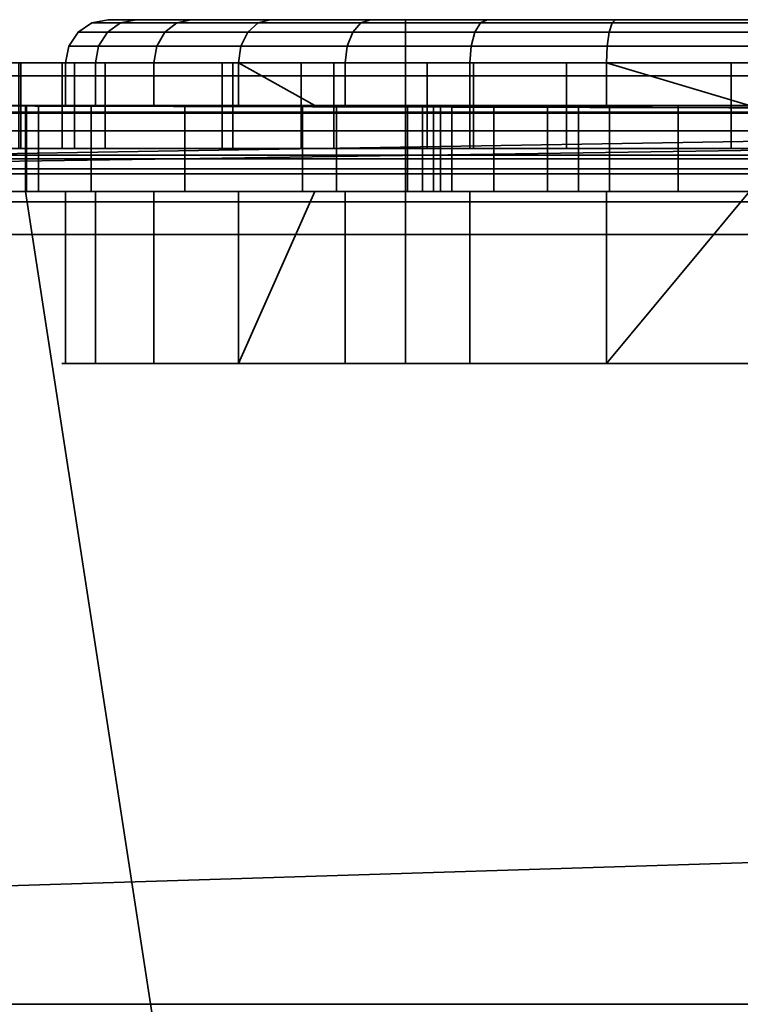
# Model space of a CAD drawing. Header units: millimetres. Extents: x -603 to 3703, y -115 to 249.
# Tile 587 of 656: x 1070.51 to 1078.89, y -24.95 to -13.5. Entities that reach past the tile are written whole.
import ezdxf

# ---------------------------------------------------------------- set-up
doc = ezdxf.new("R2010")
doc.units = ezdxf.units.MM
doc.layers.add('152', color=7, linetype='Continuous', true_color=0xffffff)

# ---------------------------------------------------------------- blocks, each defined once
blk = doc.blocks.new('UG_SURFACE_031')
at = {"layer": '152', "color": 252, "linetype": 'Continuous', "lineweight": 35}
for points in [[(1072.339, -13.538, 1102.154), (1071.351, -13.538, 1105.196), (1071.541, -13.5, 1105.216), (1072.505, -13.5, 1102.25)], [(1071.351, -13.538, 1105.196), (1071.685, -13.538, 1108.377), (1071.867, -13.5, 1108.318), (1071.541, -13.5, 1105.216)], [(1075, -13.5, 1110), (1075, -13.5, 1102), (1072.505, -13.5, 1102.25), (1071.541, -13.5, 1105.216)], [(1071.541, -13.5, 1105.216), (1071.867, -13.5, 1108.318), (1073.426, -13.5, 1111.019), (1075, -13.5, 1110)], [(1071.685, -13.538, 1108.377), (1073.284, -13.538, 1111.147), (1073.426, -13.5, 1111.019), (1071.867, -13.5, 1108.318)], [(1074.479, -13.538, 1099.778), (1072.339, -13.538, 1102.154), (1072.505, -13.5, 1102.25), (1074.592, -13.5, 1099.932)], [(1075, -13.5, 1102), (1074.592, -13.5, 1099.932), (1072.505, -13.5, 1102.25)], [(1073.284, -13.538, 1111.147), (1075.872, -13.538, 1113.026), (1075.949, -13.5, 1112.852), (1073.426, -13.5, 1111.019)], [(1075, -13.5, 1110), (1073.426, -13.5, 1111.019), (1075.949, -13.5, 1112.852)], [(1077.401, -13.538, 1098.477), (1074.479, -13.538, 1099.778), (1074.592, -13.5, 1099.932), (1077.441, -13.5, 1098.664)], [(1080.559, -13.5, 1098.664), (1077.441, -13.5, 1098.664), (1074.592, -13.5, 1099.932), (1075, -13.5, 1102)], [(1075, -13.5, 1102), (1083, -13.5, 1102), (1083.408, -13.5, 1099.932), (1080.559, -13.5, 1098.664)], [(1083, -13.5, 1110), (1075, -13.5, 1110), (1075.949, -13.5, 1112.852), (1079, -13.5, 1113.5)], [(1083, -13.5, 1102), (1075, -13.5, 1102), (1075, -17.5, 1102), (1083, -17.5, 1102)], [(1075, -13.5, 1102), (1075, -13.5, 1110), (1075, -17.5, 1110), (1075, -17.5, 1102)], [(1075, -13.5, 1110), (1083, -13.5, 1110), (1083, -17.5, 1110), (1075, -17.5, 1110)], [(1075.872, -13.538, 1113.026), (1079, -13.538, 1113.691), (1079, -13.5, 1113.5), (1075.949, -13.5, 1112.852)], [(1080.599, -13.538, 1098.477), (1077.401, -13.538, 1098.477), (1077.441, -13.5, 1098.664), (1080.559, -13.5, 1098.664)], [(1072.199, -13.646, 1102.073), (1071.19, -13.646, 1105.179), (1071.351, -13.538, 1105.196), (1072.339, -13.538, 1102.154)], [(1071.19, -13.646, 1105.179), (1071.531, -13.646, 1108.427), (1071.685, -13.538, 1108.377), (1071.351, -13.538, 1105.196)], [(1071.531, -13.646, 1108.427), (1073.164, -13.646, 1111.255), (1073.284, -13.538, 1111.147), (1071.685, -13.538, 1108.377)], [(1074.384, -13.646, 1099.646), (1072.199, -13.646, 1102.073), (1072.339, -13.538, 1102.154), (1074.479, -13.538, 1099.778)], [(1073.164, -13.646, 1111.255), (1075.806, -13.646, 1113.175), (1075.872, -13.538, 1113.026), (1073.284, -13.538, 1111.147)], [(1077.367, -13.646, 1098.318), (1074.384, -13.646, 1099.646), (1074.479, -13.538, 1099.778), (1077.401, -13.538, 1098.477)], [(1075.806, -13.646, 1113.175), (1079, -13.646, 1113.854), (1079, -13.538, 1113.691), (1075.872, -13.538, 1113.026)], [(1080.633, -13.646, 1098.318), (1077.367, -13.646, 1098.318), (1077.401, -13.538, 1098.477), (1080.599, -13.538, 1098.477)], [(1072.105, -13.809, 1102.019), (1071.082, -13.809, 1105.168), (1071.19, -13.646, 1105.179), (1072.199, -13.646, 1102.073)], [(1071.082, -13.809, 1105.168), (1071.428, -13.809, 1108.46), (1071.531, -13.646, 1108.427), (1071.19, -13.646, 1105.179)], [(1071.428, -13.809, 1108.46), (1073.083, -13.809, 1111.328), (1073.164, -13.646, 1111.255), (1071.531, -13.646, 1108.427)], [(1074.32, -13.809, 1099.559), (1072.105, -13.809, 1102.019), (1072.199, -13.646, 1102.073), (1074.384, -13.646, 1099.646)], [(1073.083, -13.809, 1111.328), (1075.762, -13.809, 1113.274), (1075.806, -13.646, 1113.175), (1073.164, -13.646, 1111.255)], [(1077.345, -13.809, 1098.212), (1074.32, -13.809, 1099.559), (1074.384, -13.646, 1099.646), (1077.367, -13.646, 1098.318)], [(1075.762, -13.809, 1113.274), (1079, -13.809, 1113.962), (1079, -13.646, 1113.854), (1075.806, -13.646, 1113.175)], [(1080.655, -13.809, 1098.212), (1077.345, -13.809, 1098.212), (1077.367, -13.646, 1098.318), (1080.633, -13.646, 1098.318)], [(1072.072, -14, 1102), (1071.044, -14, 1105.164), (1071.082, -13.809, 1105.168), (1072.105, -13.809, 1102.019)], [(1071.044, -14, 1105.164), (1071.392, -14, 1108.472), (1071.428, -13.809, 1108.46), (1071.082, -13.809, 1105.168)], [(1071.392, -14, 1108.472), (1073.055, -14, 1111.353), (1073.083, -13.809, 1111.328), (1071.428, -13.809, 1108.46)], [(1074.298, -14, 1099.528), (1072.072, -14, 1102), (1072.105, -13.809, 1102.019), (1074.32, -13.809, 1099.559)], [(1073.055, -14, 1111.353), (1075.746, -14, 1113.308), (1075.762, -13.809, 1113.274), (1073.083, -13.809, 1111.328)], [(1077.337, -14, 1098.175), (1074.298, -14, 1099.528), (1074.32, -13.809, 1099.559), (1077.345, -13.809, 1098.212)], [(1075.746, -14, 1113.308), (1079, -14, 1114), (1079, -13.809, 1113.962), (1075.762, -13.809, 1113.274)], [(1080.663, -14, 1098.175), (1077.337, -14, 1098.175), (1077.345, -13.809, 1098.212), (1080.655, -13.809, 1098.212)], [(1071.044, -14.5, 1105.164), (1071.044, -14, 1105.164), (1072.072, -14, 1102), (1072.072, -14.5, 1102)], [(1071.392, -14.5, 1108.472), (1071.392, -14, 1108.472), (1071.044, -14, 1105.164), (1071.044, -14.5, 1105.164)], [(1073.055, -14.5, 1111.353), (1073.055, -14, 1111.353), (1071.392, -14, 1108.472), (1071.392, -14.5, 1108.472)], [(1072.072, -14.5, 1102), (1072.072, -14, 1102), (1074.298, -14, 1099.528), (1074.298, -14.5, 1099.528)], [(1073.055, -14, 1111.353), (1073.055, -14.5, 1111.353), (1073.945, -14.5, 1112)], [(1073.945, -14.5, 1112), (1075.746, -14.5, 1113.308), (1075.746, -14, 1113.308), (1073.055, -14, 1111.353)], [(1074.298, -14.5, 1099.528), (1074.298, -14, 1099.528), (1077.337, -14, 1098.175), (1077.337, -14.5, 1098.175)], [(1079, -14.5, 1114), (1079, -14, 1114), (1075.746, -14, 1113.308), (1075.746, -14.5, 1113.308)], [(1077.337, -14, 1098.175), (1080.663, -14, 1098.175), (1079, -14.5, 1098)], [(1079, -14.5, 1098), (1077.337, -14.5, 1098.175), (1077.337, -14, 1098.175)], [(1032, -14.576, 1158.183), (1099.744, -14.576, 1158.183), (1070.58, -14.5, 1157.8), (1067.455, -14.5, 1157.8)], [(1099.744, -14.576, 1004.817), (1032, -14.576, 1004.817), (1064.375, -14.5, 1005.2), (1067.455, -14.5, 1005.2)], [(1099.744, -14.576, 1004.817), (1067.455, -14.5, 1005.2), (1070.58, -14.5, 1005.2)], [(1067.455, -14.5, 1036.97), (1070.58, -14.5, 1036.97), (1070.58, -14.5, 1036.612), (1070.207, -14.5, 1033.079)], [(1070.207, -14.5, 1033.079), (1070.58, -14.5, 1031.931), (1070.58, -14.5, 1015.975), (1067.455, -14.5, 1015.975)], [(1067.455, -14.5, 1005.2), (1067.455, -14.5, 1015.975), (1070.58, -14.5, 1015.975), (1070.58, -14.5, 1005.2)], [(1067.455, -14.5, 1036.97), (1067.455, -14.5, 1061.42), (1070.58, -14.5, 1061.42), (1070.58, -14.5, 1036.97)], [(1067.455, -14.5, 1061.42), (1067.455, -14.5, 1093), (1070.58, -14.5, 1093), (1070.58, -14.5, 1061.42)], [(1067.455, -14.5, 1093), (1067.455, -14.5, 1112), (1070.58, -14.5, 1112), (1070.58, -14.5, 1093)], [(1067.455, -14.5, 1112), (1067.455, -14.5, 1157.8), (1070.58, -14.5, 1157.8), (1070.58, -14.5, 1112)], [(1070.58, -15.5, 1036.612), (1070.207, -15.5, 1033.079), (1070.207, -14.5, 1033.079), (1070.58, -14.5, 1036.612)], [(1070.58, -14.5, 1031.931), (1070.207, -14.5, 1033.079), (1070.207, -15.5, 1033.079), (1070.58, -15.5, 1031.931)], [(1099.744, -14.576, 1158.183), (1087.42, -14.5, 1157.8), (1070.58, -14.5, 1157.8)], [(1070.58, -14.5, 1005.2), (1087.42, -14.5, 1005.2), (1099.744, -14.576, 1004.817)], [(1070.58, -14.5, 1061.42), (1078.168, -14.5, 1080.087), (1079, -14.5, 1080)], [(1070.58, -14.5, 1093), (1075.196, -14.5, 1085.236), (1075.022, -14.5, 1083.582)], [(1079, -14.5, 1080), (1079.832, -14.5, 1080.087), (1087.42, -14.5, 1061.42), (1070.58, -14.5, 1061.42)], [(1070.58, -14.5, 1093), (1076.027, -14.5, 1086.676), (1075.196, -14.5, 1085.236)], [(1070.58, -14.5, 1061.42), (1076.649, -14.5, 1080.764), (1078.168, -14.5, 1080.087)], [(1075.022, -14.5, 1083.582), (1075.536, -14.5, 1082), (1070.58, -14.5, 1061.42), (1070.58, -14.5, 1093)], [(1070.58, -14.5, 1093), (1087.42, -14.5, 1093), (1079, -14.5, 1088), (1077.373, -14.5, 1087.654)], [(1077.373, -14.5, 1087.654), (1076.027, -14.5, 1086.676), (1070.58, -14.5, 1093)], [(1075.536, -14.5, 1082), (1076.649, -14.5, 1080.764), (1070.58, -14.5, 1061.42)], [(1070.58, -14.5, 1157.8), (1087.42, -14.5, 1157.8), (1082.254, -14.5, 1113.308), (1079, -14.5, 1114)], [(1079, -14.5, 1114), (1075.746, -14.5, 1113.308), (1070.58, -14.5, 1157.8)], [(1070.58, -14.5, 1093), (1077.337, -14.5, 1098.175), (1079, -14.5, 1098)], [(1079, -14.5, 1098), (1080.663, -14.5, 1098.175), (1087.42, -14.5, 1093), (1070.58, -14.5, 1093)], [(1070.58, -14.5, 1093), (1074.298, -14.5, 1099.528), (1077.337, -14.5, 1098.175)], [(1070.58, -14.5, 1093), (1072.072, -14.5, 1102), (1074.298, -14.5, 1099.528)], [(1070.58, -14.5, 1093), (1071.044, -14.5, 1105.164), (1072.072, -14.5, 1102)], [(1070.58, -14.5, 1112), (1071.392, -14.5, 1108.472), (1071.044, -14.5, 1105.164)], [(1070.58, -14.5, 1112), (1073.055, -14.5, 1111.353), (1071.392, -14.5, 1108.472)], [(1071.044, -14.5, 1105.164), (1070.58, -14.5, 1093), (1070.58, -14.5, 1112)], [(1070.58, -14.5, 1112), (1073.945, -14.5, 1112), (1073.055, -14.5, 1111.353)], [(1070.58, -14.5, 1061.42), (1075.405, -14.5, 1042.077), (1072.431, -14.5, 1039.917)], [(1070.58, -14.5, 1061.42), (1087.42, -14.5, 1061.42), (1082.595, -14.5, 1042.077), (1079, -14.5, 1042.841)], [(1079, -14.5, 1042.841), (1075.405, -14.5, 1042.077), (1070.58, -14.5, 1061.42)], [(1070.58, -14.5, 1036.97), (1070.729, -14.5, 1036.97), (1070.592, -14.5, 1036.734)], [(1070.58, -14.5, 1015.975), (1070.58, -14.5, 1031.931), (1071.342, -14.5, 1029.583)], [(1070.58, -14.5, 1005.2), (1075.323, -14.5, 1010.873), (1077.01, -14.5, 1009.746)], [(1070.58, -14.5, 1005.2), (1074.196, -14.5, 1012.56), (1075.323, -14.5, 1010.873)], [(1070.58, -14.5, 1015.975), (1073.8, -14.5, 1015.975), (1073.8, -14.5, 1014.55)], [(1073.8, -14.5, 1014.55), (1074.196, -14.5, 1012.56), (1070.58, -14.5, 1005.2), (1070.58, -14.5, 1015.975)], [(1077.01, -14.5, 1009.746), (1079, -14.5, 1009.35), (1087.42, -14.5, 1005.2), (1070.58, -14.5, 1005.2)], [(1071.342, -14.5, 1029.583), (1073.8, -14.5, 1026.85), (1073.8, -14.5, 1015.975), (1070.58, -14.5, 1015.975)], [(1070.592, -14.5, 1036.734), (1070.58, -14.5, 1036.612), (1070.58, -14.5, 1036.97)], [(1072.431, -14.5, 1039.917), (1070.729, -14.5, 1036.97), (1070.58, -14.5, 1036.97), (1070.58, -14.5, 1061.42)], [(1075.746, -14.5, 1113.308), (1073.945, -14.5, 1112), (1070.58, -14.5, 1112), (1070.58, -14.5, 1157.8)], [(1070.58, -15.5, 1031.931), (1071.342, -15.5, 1029.583), (1071.342, -14.5, 1029.583), (1070.58, -14.5, 1031.931)], [(1070.58, -14.5, 1036.612), (1070.592, -14.5, 1036.734), (1070.592, -15.5, 1036.734), (1070.58, -15.5, 1036.612)], [(1070.729, -15.5, 1036.97), (1070.592, -15.5, 1036.734), (1070.592, -14.5, 1036.734), (1070.729, -14.5, 1036.97)], [(1070.729, -14.5, 1036.97), (1072.431, -14.5, 1039.917), (1072.431, -15.5, 1039.917), (1070.729, -15.5, 1036.97)], [(1071.342, -14.5, 1029.583), (1071.342, -15.5, 1029.583), (1073.8, -15.5, 1026.85), (1073.8, -14.5, 1026.85)], [(1075.405, -14.5, 1042.077), (1075.405, -15.5, 1042.077), (1072.431, -15.5, 1039.917), (1072.431, -14.5, 1039.917)], [(1073.8, -15.5, 1015.975), (1073.8, -15.5, 1014.55), (1073.8, -14.5, 1014.55), (1073.8, -14.5, 1015.975)], [(1073.8, -14.5, 1015.975), (1073.8, -14.5, 1026.85), (1073.8, -15.5, 1026.85), (1073.8, -15.5, 1015.975)], [(1073.8, -14.5, 1014.55), (1073.8, -15.5, 1014.55), (1074.196, -15.5, 1012.56), (1074.196, -14.5, 1012.56)], [(1074.196, -14.5, 1012.56), (1074.196, -15.5, 1012.56), (1075.323, -15.5, 1010.873), (1075.323, -14.5, 1010.873)], [(1075.022, -15.5, 1083.582), (1075.022, -14.5, 1083.582), (1075.196, -14.5, 1085.236), (1075.196, -15.5, 1085.236)], [(1075.536, -15.5, 1082), (1075.536, -14.5, 1082), (1075.022, -14.5, 1083.582), (1075.022, -15.5, 1083.582)], [(1075.196, -15.5, 1085.236), (1075.196, -14.5, 1085.236), (1076.027, -14.5, 1086.676), (1076.027, -15.5, 1086.676)], [(1075.323, -14.5, 1010.873), (1075.323, -15.5, 1010.873), (1077.01, -15.5, 1009.746), (1077.01, -14.5, 1009.746)], [(1079, -14.5, 1042.841), (1079, -15.5, 1042.841), (1075.405, -15.5, 1042.077), (1075.405, -14.5, 1042.077)], [(1076.649, -15.5, 1080.764), (1076.649, -14.5, 1080.764), (1075.536, -14.5, 1082), (1075.536, -15.5, 1082)], [(1076.027, -15.5, 1086.676), (1076.027, -14.5, 1086.676), (1077.373, -14.5, 1087.654), (1077.373, -15.5, 1087.654)], [(1078.168, -15.5, 1080.087), (1078.168, -14.5, 1080.087), (1076.649, -14.5, 1080.764), (1076.649, -15.5, 1080.764)], [(1077.01, -14.5, 1009.746), (1077.01, -15.5, 1009.746), (1079, -15.5, 1009.35), (1079, -14.5, 1009.35)], [(1077.373, -15.5, 1087.654), (1077.373, -14.5, 1087.654), (1079, -14.5, 1088), (1079, -15.5, 1088)], [(1079, -14.5, 1080), (1078.168, -14.5, 1080.087), (1078.168, -15.5, 1080.087), (1079, -15.5, 1080)], [(1099.744, -14.576, 1158.183), (1032, -14.576, 1158.183), (1032, -14.793, 1158.507), (1099.879, -14.793, 1158.507)], [(1099.879, -14.793, 1004.493), (1032, -14.793, 1004.493), (1032, -14.576, 1004.817), (1099.744, -14.576, 1004.817)], [(1099.879, -14.793, 1158.507), (1032, -14.793, 1158.507), (1032, -15.117, 1158.724), (1099.968, -15.117, 1158.724)], [(1099.968, -15.117, 1004.276), (1032, -15.117, 1004.276), (1032, -14.793, 1004.493), (1099.879, -14.793, 1004.493)], [(1099.968, -15.117, 1158.724), (1032, -15.117, 1158.724), (1032, -15.5, 1158.8), (1100, -15.5, 1158.8)], [(1100, -15.5, 1004.2), (1032, -15.5, 1004.2), (1032, -15.117, 1004.276), (1099.968, -15.117, 1004.276)], [(1032, -15.5, 1004.2), (1100, -15.5, 1004.2), (1100, -28.5, 1004.2), (1032, -28.5, 1004.2)], [(1100, -15.5, 1158.8), (1032, -15.5, 1158.8), (1032, -28.5, 1158.8), (1100, -28.5, 1158.8)], [(1067.455, -28.5, 1005.2), (1072.58, -28.5, 1005.2), (1070.58, -15.5, 1005.2), (1067.455, -15.5, 1005.2)], [(1067.455, -15.5, 1157.8), (1070.58, -15.5, 1157.8), (1072.58, -28.5, 1157.8), (1067.455, -28.5, 1157.8)], [(1067.455, -15.5, 1015.975), (1070.58, -15.5, 1015.975), (1070.58, -15.5, 1031.931), (1070.207, -15.5, 1033.079)], [(1070.207, -15.5, 1033.079), (1070.58, -15.5, 1036.612), (1070.58, -15.5, 1036.97), (1067.455, -15.5, 1036.97)], [(1070.58, -15.5, 1005.2), (1070.58, -15.5, 1015.975), (1067.455, -15.5, 1015.975), (1067.455, -15.5, 1005.2)], [(1070.58, -15.5, 1036.97), (1070.58, -15.5, 1061.42), (1067.455, -15.5, 1061.42), (1067.455, -15.5, 1036.97)], [(1070.58, -15.5, 1061.42), (1070.58, -15.5, 1093), (1067.455, -15.5, 1093), (1067.455, -15.5, 1061.42)], [(1070.58, -15.5, 1093), (1070.58, -15.5, 1112), (1067.455, -15.5, 1112), (1067.455, -15.5, 1093)], [(1070.58, -15.5, 1112), (1070.58, -15.5, 1157.8), (1067.455, -15.5, 1157.8), (1067.455, -15.5, 1112)], [(1072.58, -28.5, 1005.2), (1085.42, -28.5, 1005.2), (1087.42, -15.5, 1005.2), (1070.58, -15.5, 1005.2)], [(1070.58, -15.5, 1157.8), (1087.42, -15.5, 1157.8), (1085.42, -28.5, 1157.8), (1072.58, -28.5, 1157.8)], [(1087.42, -15.5, 1093), (1070.58, -15.5, 1093), (1079, -15.5, 1088), (1080.627, -15.5, 1087.654)], [(1070.58, -15.5, 1093), (1076.027, -15.5, 1086.676), (1077.373, -15.5, 1087.654)], [(1070.58, -15.5, 1093), (1070.58, -15.5, 1061.42), (1075.536, -15.5, 1082), (1075.022, -15.5, 1083.582)], [(1077.373, -15.5, 1087.654), (1079, -15.5, 1088), (1070.58, -15.5, 1093)], [(1075.022, -15.5, 1083.582), (1075.196, -15.5, 1085.236), (1070.58, -15.5, 1093)], [(1070.58, -15.5, 1061.42), (1076.649, -15.5, 1080.764), (1075.536, -15.5, 1082)], [(1075.196, -15.5, 1085.236), (1076.027, -15.5, 1086.676), (1070.58, -15.5, 1093)], [(1070.58, -15.5, 1061.42), (1087.42, -15.5, 1061.42), (1079, -15.5, 1080), (1078.168, -15.5, 1080.087)], [(1078.168, -15.5, 1080.087), (1076.649, -15.5, 1080.764), (1070.58, -15.5, 1061.42)], [(1087.42, -15.5, 1157.8), (1070.58, -15.5, 1157.8), (1075.746, -15.5, 1113.308), (1079, -15.5, 1114)], [(1070.58, -15.5, 1157.8), (1070.58, -15.5, 1112), (1073.945, -15.5, 1112), (1075.746, -15.5, 1113.308)], [(1079, -15.5, 1098), (1077.337, -15.5, 1098.175), (1070.58, -15.5, 1093), (1087.42, -15.5, 1093)], [(1077.337, -15.5, 1098.175), (1074.298, -15.5, 1099.528), (1070.58, -15.5, 1093)], [(1070.58, -15.5, 1112), (1070.58, -15.5, 1093), (1071.044, -15.5, 1105.164)], [(1074.298, -15.5, 1099.528), (1072.072, -15.5, 1102), (1070.58, -15.5, 1093)], [(1071.044, -15.5, 1105.164), (1071.392, -15.5, 1108.472), (1070.58, -15.5, 1112)], [(1072.072, -15.5, 1102), (1071.044, -15.5, 1105.164), (1070.58, -15.5, 1093)], [(1071.392, -15.5, 1108.472), (1073.055, -15.5, 1111.353), (1070.58, -15.5, 1112)], [(1070.58, -15.5, 1005.2), (1079, -15.5, 1009.35), (1077.01, -15.5, 1009.746)], [(1070.58, -15.5, 1015.975), (1070.58, -15.5, 1005.2), (1074.196, -15.5, 1012.56), (1073.8, -15.5, 1014.55)], [(1077.01, -15.5, 1009.746), (1075.323, -15.5, 1010.873), (1070.58, -15.5, 1005.2)], [(1075.323, -15.5, 1010.873), (1074.196, -15.5, 1012.56), (1070.58, -15.5, 1005.2)], [(1080.99, -15.5, 1009.746), (1079, -15.5, 1009.35), (1070.58, -15.5, 1005.2), (1087.42, -15.5, 1005.2)], [(1070.58, -15.5, 1015.975), (1073.8, -15.5, 1015.975), (1073.8, -15.5, 1026.85), (1071.342, -15.5, 1029.583)], [(1070.58, -15.5, 1036.97), (1070.58, -15.5, 1036.612), (1070.592, -15.5, 1036.734)], [(1070.58, -15.5, 1061.42), (1075.405, -15.5, 1042.077), (1079, -15.5, 1042.841)], [(1070.58, -15.5, 1061.42), (1070.58, -15.5, 1036.97), (1070.729, -15.5, 1036.97), (1072.431, -15.5, 1039.917)], [(1072.431, -15.5, 1039.917), (1075.405, -15.5, 1042.077), (1070.58, -15.5, 1061.42)], [(1079, -15.5, 1042.841), (1082.595, -15.5, 1042.077), (1087.42, -15.5, 1061.42), (1070.58, -15.5, 1061.42)], [(1070.592, -15.5, 1036.734), (1070.729, -15.5, 1036.97), (1070.58, -15.5, 1036.97)], [(1071.342, -15.5, 1029.583), (1070.58, -15.5, 1031.931), (1070.58, -15.5, 1015.975)], [(1073.8, -15.5, 1014.55), (1073.8, -15.5, 1015.975), (1070.58, -15.5, 1015.975)], [(1073.055, -15.5, 1111.353), (1073.945, -15.5, 1112), (1070.58, -15.5, 1112)], [(1071.044, -17.5, 1105.164), (1071.044, -15.5, 1105.164), (1072.072, -15.5, 1102), (1072.072, -17.5, 1102)], [(1071.392, -17.5, 1108.472), (1071.392, -15.5, 1108.472), (1071.044, -15.5, 1105.164), (1071.044, -17.5, 1105.164)], [(1073.055, -17.5, 1111.353), (1073.055, -15.5, 1111.353), (1071.392, -15.5, 1108.472), (1071.392, -17.5, 1108.472)], [(1072.072, -17.5, 1102), (1072.072, -15.5, 1102), (1074.298, -15.5, 1099.528), (1074.298, -17.5, 1099.528)], [(1073.055, -17.5, 1111.353), (1075.746, -17.5, 1113.308), (1075.746, -15.5, 1113.308), (1073.945, -15.5, 1112)], [(1073.945, -15.5, 1112), (1073.055, -15.5, 1111.353), (1073.055, -17.5, 1111.353)], [(1074.298, -17.5, 1099.528), (1074.298, -15.5, 1099.528), (1077.337, -15.5, 1098.175), (1077.337, -17.5, 1098.175)], [(1079, -17.5, 1114), (1079, -15.5, 1114), (1075.746, -15.5, 1113.308), (1075.746, -17.5, 1113.308)], [(1080.663, -17.5, 1098.175), (1077.337, -17.5, 1098.175), (1079, -15.5, 1098)], [(1077.337, -17.5, 1098.175), (1077.337, -15.5, 1098.175), (1079, -15.5, 1098)], [(1075, -17.5, 1102), (1075, -17.5, 1110), (1071.392, -17.5, 1108.472), (1071.044, -17.5, 1105.164)], [(1071.044, -17.5, 1105.164), (1072.072, -17.5, 1102), (1075, -17.5, 1102)], [(1075, -17.5, 1110), (1073.055, -17.5, 1111.353), (1071.392, -17.5, 1108.472)], [(1072.072, -17.5, 1102), (1074.298, -17.5, 1099.528), (1075, -17.5, 1102)], [(1075.746, -17.5, 1113.308), (1073.055, -17.5, 1111.353), (1075, -17.5, 1110)], [(1075, -17.5, 1102), (1074.298, -17.5, 1099.528), (1077.337, -17.5, 1098.175)], [(1075, -17.5, 1110), (1083, -17.5, 1110), (1079, -17.5, 1114), (1075.746, -17.5, 1113.308)], [(1083, -17.5, 1102), (1075, -17.5, 1102), (1077.337, -17.5, 1098.175), (1080.663, -17.5, 1098.175)]]:
    blk.add_3dface(points, dxfattribs=at)
blk = doc.blocks.new('UG_SURFACE_040')
at = {"layer": '152', "color": 252, "linetype": 'Continuous', "lineweight": 35}
for points in [[(1100.489, -14.152, 1528.235), (1032, -14.152, 1528.235), (1032, -14, 1529), (1100.172, -14, 1529)], [(1032, -14, 1529), (1076.871, -14, 1530.881), (1078.785, -14, 1530.5)], [(1078.785, -14, 1530.5), (1100.172, -14, 1529), (1032, -14, 1529)], [(1032, -14, 1529), (1058.271, -14, 1544.617), (1060, -14, 1544.25), (1075.249, -14, 1531.964)], [(1075.249, -14, 1531.964), (1076.871, -14, 1530.881), (1032, -14, 1529)], [(1032, -14, 1617), (1070.5, -14, 1607), (1071.147, -14, 1603.747)], [(1071.147, -14, 1603.747), (1060.884, -14, 1552.657), (1059.116, -14, 1552.657), (1032, -14, 1617)], [(1075.249, -14, 1531.964), (1060, -14, 1544.25), (1061.729, -14, 1544.617)], [(1072.866, -14, 1560.884), (1062.498, -14, 1551.938), (1060.884, -14, 1552.657), (1071.147, -14, 1603.747)], [(1061.729, -14, 1544.617), (1063.158, -14, 1545.656), (1073.785, -14, 1535.5), (1074.165, -14, 1533.587)], [(1074.165, -14, 1533.587), (1075.249, -14, 1531.964), (1061.729, -14, 1544.617)], [(1062.498, -14, 1551.938), (1072.866, -14, 1560.884), (1071.004, -14, 1557.882)], [(1071.004, -14, 1557.882), (1070.523, -14, 1554.382), (1063.681, -14, 1550.625), (1062.498, -14, 1551.938)], [(1073.785, -14, 1548.288), (1073.785, -14, 1535.5), (1063.158, -14, 1545.656), (1064.042, -14, 1547.187)], [(1064.227, -14, 1548.944), (1063.681, -14, 1550.625), (1070.523, -14, 1554.382), (1071.506, -14, 1550.988)], [(1064.042, -14, 1547.187), (1064.227, -14, 1548.944), (1071.506, -14, 1550.988), (1073.785, -14, 1548.288)], [(1070.5, -14, 1607), (1070.5, -15, 1607), (1071.147, -15, 1603.747), (1071.147, -14, 1603.747)], [(1070.523, -14, 1554.382), (1070.523, -15, 1554.382), (1071.506, -15, 1550.988), (1071.506, -14, 1550.988)], [(1071.004, -14, 1557.882), (1071.004, -15, 1557.882), (1070.523, -15, 1554.382), (1070.523, -14, 1554.382)], [(1072.866, -14, 1560.884), (1072.866, -15, 1560.884), (1071.004, -15, 1557.882), (1071.004, -14, 1557.882)], [(1071.147, -14, 1603.747), (1075.789, -14, 1562.87), (1072.866, -14, 1560.884)], [(1075.789, -14, 1562.87), (1071.147, -14, 1603.747), (1072.99, -14, 1600.99)], [(1071.147, -14, 1603.747), (1071.147, -15, 1603.747), (1072.99, -15, 1600.99), (1072.99, -14, 1600.99)], [(1071.506, -14, 1550.988), (1071.506, -15, 1550.988), (1073.785, -15, 1548.288), (1073.785, -14, 1548.288)], [(1075.789, -14, 1562.87), (1075.789, -15, 1562.87), (1072.866, -15, 1560.884), (1072.866, -14, 1560.884)], [(1075.789, -14, 1562.87), (1072.99, -14, 1600.99), (1075.747, -14, 1599.147)], [(1072.99, -14, 1600.99), (1072.99, -15, 1600.99), (1075.747, -15, 1599.147), (1075.747, -14, 1599.147)], [(1073.785, -14, 1548.288), (1073.785, -15, 1548.288), (1073.785, -15, 1535.5), (1073.785, -14, 1535.5)], [(1073.785, -14, 1535.5), (1073.785, -15, 1535.5), (1074.165, -15, 1533.587), (1074.165, -14, 1533.587)], [(1074.165, -14, 1533.587), (1074.165, -15, 1533.587), (1075.249, -15, 1531.964), (1075.249, -14, 1531.964)], [(1075.249, -14, 1531.964), (1075.249, -15, 1531.964), (1076.871, -15, 1530.881), (1076.871, -14, 1530.881)], [(1075.747, -14, 1599.147), (1079, -14, 1598.5), (1079.266, -14, 1563.496), (1075.789, -14, 1562.87)], [(1075.747, -14, 1599.147), (1075.747, -15, 1599.147), (1079, -15, 1598.5), (1079, -14, 1598.5)], [(1079.266, -14, 1563.496), (1079.266, -15, 1563.496), (1075.789, -15, 1562.87), (1075.789, -14, 1562.87)], [(1076.871, -14, 1530.881), (1076.871, -15, 1530.881), (1078.785, -15, 1530.5), (1078.785, -14, 1530.5)], [(1078.785, -14, 1530.5), (1080.698, -14, 1530.881), (1100.172, -14, 1529)], [(1078.785, -14, 1530.5), (1078.785, -15, 1530.5), (1080.698, -15, 1530.881), (1080.698, -14, 1530.881)], [(1100.757, -14.586, 1527.586), (1032, -14.586, 1527.586), (1032, -14.152, 1528.235), (1100.489, -14.152, 1528.235)], [(1100.937, -15.235, 1527.152), (1032, -15.235, 1527.152), (1032, -14.586, 1527.586), (1100.757, -14.586, 1527.586)], [(1100.172, -15, 1529), (1032, -15, 1529), (1032, -15.076, 1528.617), (1100.33, -15.076, 1528.617)], [(1032, -15, 1617), (1059.116, -15, 1552.657), (1060.884, -15, 1552.657), (1071.147, -15, 1603.747)], [(1071.147, -15, 1603.747), (1070.5, -15, 1607), (1032, -15, 1617)], [(1032, -15, 1529), (1076.871, -15, 1530.881), (1075.249, -15, 1531.964)], [(1032, -15, 1529), (1100.172, -15, 1529), (1078.785, -15, 1530.5)], [(1078.785, -15, 1530.5), (1076.871, -15, 1530.881), (1032, -15, 1529)], [(1075.249, -15, 1531.964), (1060, -15, 1544.25), (1058.271, -15, 1544.617), (1032, -15, 1529)], [(1061.729, -15, 1544.617), (1060, -15, 1544.25), (1075.249, -15, 1531.964)], [(1071.147, -15, 1603.747), (1060.884, -15, 1552.657), (1062.498, -15, 1551.938), (1072.866, -15, 1560.884)], [(1061.729, -15, 1544.617), (1075.249, -15, 1531.964), (1074.165, -15, 1533.587)], [(1074.165, -15, 1533.587), (1073.785, -15, 1535.5), (1063.158, -15, 1545.656), (1061.729, -15, 1544.617)], [(1062.498, -15, 1551.938), (1063.681, -15, 1550.625), (1070.523, -15, 1554.382), (1071.004, -15, 1557.882)], [(1071.004, -15, 1557.882), (1072.866, -15, 1560.884), (1062.498, -15, 1551.938)], [(1064.042, -15, 1547.187), (1063.158, -15, 1545.656), (1073.785, -15, 1535.5), (1073.785, -15, 1548.288)], [(1071.506, -15, 1550.988), (1070.523, -15, 1554.382), (1063.681, -15, 1550.625), (1064.227, -15, 1548.944)], [(1073.785, -15, 1548.288), (1071.506, -15, 1550.988), (1064.227, -15, 1548.944), (1064.042, -15, 1547.187)], [(1071.147, -15, 1603.747), (1082.698, -15, 1562.654), (1085.49, -15, 1560.489)], [(1071.147, -15, 1603.747), (1079.266, -15, 1563.496), (1082.698, -15, 1562.654)], [(1071.147, -15, 1603.747), (1075.789, -15, 1562.87), (1079.266, -15, 1563.496)], [(1072.866, -15, 1560.884), (1075.789, -15, 1562.87), (1071.147, -15, 1603.747)], [(1085.49, -15, 1560.489), (1094.319, -15, 1550.625), (1095.502, -15, 1551.938), (1071.147, -15, 1603.747)], [(1072.99, -15, 1600.99), (1071.147, -15, 1603.747), (1095.502, -15, 1551.938)], [(1075.747, -15, 1599.147), (1072.99, -15, 1600.99), (1095.502, -15, 1551.938)], [(1095.502, -15, 1551.938), (1079, -15, 1598.5), (1075.747, -15, 1599.147)], [(1080.698, -15, 1530.881), (1078.785, -15, 1530.5), (1100.172, -15, 1529)], [(1100.33, -15.076, 1528.617), (1032, -15.076, 1528.617), (1032, -15.293, 1528.293), (1100.464, -15.293, 1528.293)], [(1101, -16, 1527), (1032, -16, 1527), (1032, -15.235, 1527.152), (1100.937, -15.235, 1527.152)], [(1100.464, -15.293, 1528.293), (1032, -15.293, 1528.293), (1032, -15.617, 1528.076), (1100.554, -15.617, 1528.076)], [(1100.554, -15.617, 1528.076), (1032, -15.617, 1528.076), (1032, -16, 1528), (1100.586, -16, 1528)], [(1032, -16, 1527), (1101, -16, 1527), (1101, -28, 1527), (1032, -28, 1527)], [(1032, -28, 1528), (1100.586, -28, 1528), (1100.586, -16, 1528), (1032, -16, 1528)]]:
    blk.add_3dface(points, dxfattribs=at)
blk = doc.blocks.new('UG_SURFACE_041')
at = {"layer": '152', "color": 35, "linetype": 'Continuous', "lineweight": 35}
for points in [[(1971, -34, 2019), (1971, 0, 2019), (1029, -15.75, 2019), (1029, -28.25, 2019)], [(1971, 0, 2019), (1029, 0, 2019), (1029, -15.75, 2019)], [(1971, -2), (1971, -34), (1029, -28.25), (1029, -15.75)], [(1029, -15.75), (1029, -2), (1971, -2)]]:
    blk.add_3dface(points, dxfattribs=at)
blk = doc.blocks.new('UG_SURFACE_119')
at = {"layer": '152', "color": 252, "linetype": 'Continuous', "lineweight": 35}
for points in [[(1042, 4.014, -7.75), (1026, 4.014, -7.75), (1026, -24.953, -7.75), (1974, -24.953, -7.75)], [(1042, 4.014, -8.75), (1958, 4.014, -8.75), (1026, -24.953, -8.75)], [(1958, 4.014, -8.75), (1974, 4.014, -8.75), (1974, -24.953, -8.75), (1026, -24.953, -8.75)], [(1958, 4.014, -7.75), (1042, 4.014, -7.75), (1974, -24.953, -7.75)], [(1026, -25.835, -7.906), (1974, -25.835, -7.906), (1974, -24.953, -7.75), (1026, -24.953, -7.75)], [(1026, -24.953, -8.75), (1974, -24.953, -8.75), (1974, -25.493, -8.845), (1026, -25.493, -8.845)]]:
    blk.add_3dface(points, dxfattribs=at)
blk = doc.blocks.new('UG_SURFACE_163')
at = {"layer": '152', "color": 252, "linetype": 'Continuous', "lineweight": 35}
for points in [[(1023.5, -30.32, 2023.75), (1976.5, -30.32, 2023.75), (1976.5, 62.52, 2023.75), (1023.5, 62.52, 2023.75)], [(1025, -30.32, 2022.25), (1025, 62.52, 2022.25), (1975, 62.52, 2022.25), (1975, -30.32, 2022.25)], [(970, -13.4, 2077.25), (970, -30.32, 2077.25), (2030, -30.32, 2077.25), (2030, -13.4, 2077.25)], [(971.5, -13.4, 2075.75), (2028.5, -13.4, 2075.75), (2028.5, -30.32, 2075.75), (971.5, -30.32, 2075.75)]]:
    blk.add_3dface(points, dxfattribs=at)

msp = doc.modelspace()

# ---------------------------------------------------------------- linework, layer by layer
at = {"layer": '152', "color": 251, "linetype": 'Continuous', "lineweight": -3, "true_color": 0x636466}
for p, q in [((1083, -13.5, 1102), (1075, -13.5, 1102)), ((1075, -17.5, 1102), (1075, -13.5, 1102)), ((1075, -13.5, 1110), (1083, -13.5, 1110)), ((1075, -17.5, 1110), (1075, -13.5, 1110)), ((1075, -13.5, 1102), (1075, -13.5, 1110)), ((1100.172, -14, 1529), (1032, -14, 1529)), ((1073.785, -14, 1548.288), (1073.785, -15, 1548.288)), ((1073.785, -14, 1535.5), (1073.785, -15, 1535.5)), ((1073.785, -14, 1535.5), (1073.785, -14, 1548.288)), ((1099.586, -14.5, 1005.2), (1032, -14.5, 1005.2)), ((1032, -14.5, 1157.8), (1099.586, -14.5, 1157.8)), ((1073.8, -14.5, 1014.55), (1073.8, -15.5, 1014.55)), ((1073.8, -14.5, 1026.85), (1073.8, -14.5, 1014.55)), ((1073.8, -14.5, 1026.85), (1073.8, -15.5, 1026.85)), ((1100.172, -15, 1529), (1032, -15, 1529)), ((1073.785, -15, 1535.5), (1073.785, -15, 1548.288)), ((1032, -15.5, 1004.2), (1100, -15.5, 1004.2)), ((1032, -15.5, 1157.8), (1099.586, -15.5, 1157.8)), ((1100, -15.5, 1158.8), (1032, -15.5, 1158.8)), ((1032, -15.5, 1005.2), (1099.586, -15.5, 1005.2)), ((1073.8, -15.5, 1026.85), (1073.8, -15.5, 1014.55)), ((1032, -16, 1527), (1101, -16, 1527)), ((1032, -16, 1528), (1100.586, -16, 1528)), ((1075, -17.5, 1102), (1075, -17.5, 1110)), ((1075, -17.5, 1110), (1083, -17.5, 1110)), ((1083, -17.5, 1102), (1075, -17.5, 1102))]:
    msp.add_line(p, q, dxfattribs=at)
at = {"layer": '152', "color": 251, "linetype": 'Continuous', "lineweight": -3, "true_color": 0x636466, "extrusion": (0, -1, 0)}
for centre in [(1079, 1106, 14), (1079, 1106, 17.5)]:
    msp.add_circle(centre, 8, dxfattribs=at)
at = {"layer": '152', "color": 251, "linetype": 'Continuous', "lineweight": -3, "true_color": 0x636466, "extrusion": (0, -1, 4.0817e-16)}
for centre, radius in [((1079, 1106, 14.5), 8), ((1079, 1084, 14.5), 4)]:
    msp.add_circle(centre, radius, dxfattribs=at)
at = {"layer": '152', "color": 251, "linetype": 'Continuous', "lineweight": -3, "true_color": 0x636466, "extrusion": (0, 1, -4.33681e-16)}
for centre, radius in [((-1079, 1106, -15.5), 8), ((-1079, 1084, -15.5), 4)]:
    msp.add_circle(centre, radius, dxfattribs=at)
for centre, radius, start, end in [((-1079, 1555, -14), 8.5, 307.8469, 235.7422), ((-1079, 1607, -14), 8.5, 180, 0), ((-1078.785, 1535.5, -14), 5, 180, 0), ((-1079, 1555, -15), 8.5, 307.8469, 235.7422), ((-1079, 1607, -15), 8.5, 180, 0), ((-1078.785, 1535.5, -15), 5, 180, 0)]:
    msp.add_arc(centre, radius, start, end, dxfattribs=at)
at = {"layer": '152', "color": 251, "linetype": 'Continuous', "lineweight": -3, "true_color": 0x636466, "extrusion": (0, -1, 4.0817e-16)}
for centre, radius, start, end in [((1079, 1034, 14.5), 8.841, 306.0274, 233.9726), ((1079, 1014.55, 14.5), 5.2, 180, 0), ((1079, 1034, 15.5), 8.841, 306.0274, 233.9726), ((1079, 1014.55, 15.5), 5.2, 180, 0)]:
    msp.add_arc(centre, radius, start, end, dxfattribs=at)

# ---------------------------------------------------------------- block references
at = {"layer": '152', "color": 251, "linetype": 'Continuous', "lineweight": -3, "true_color": 0x636466}
for name in ['UG_SURFACE_163', 'UG_SURFACE_119', 'UG_SURFACE_041', 'UG_SURFACE_031', 'UG_SURFACE_040']:
    msp.add_blockref(name, (0, 0), dxfattribs=at)

doc.saveas('drawing.dxf')
